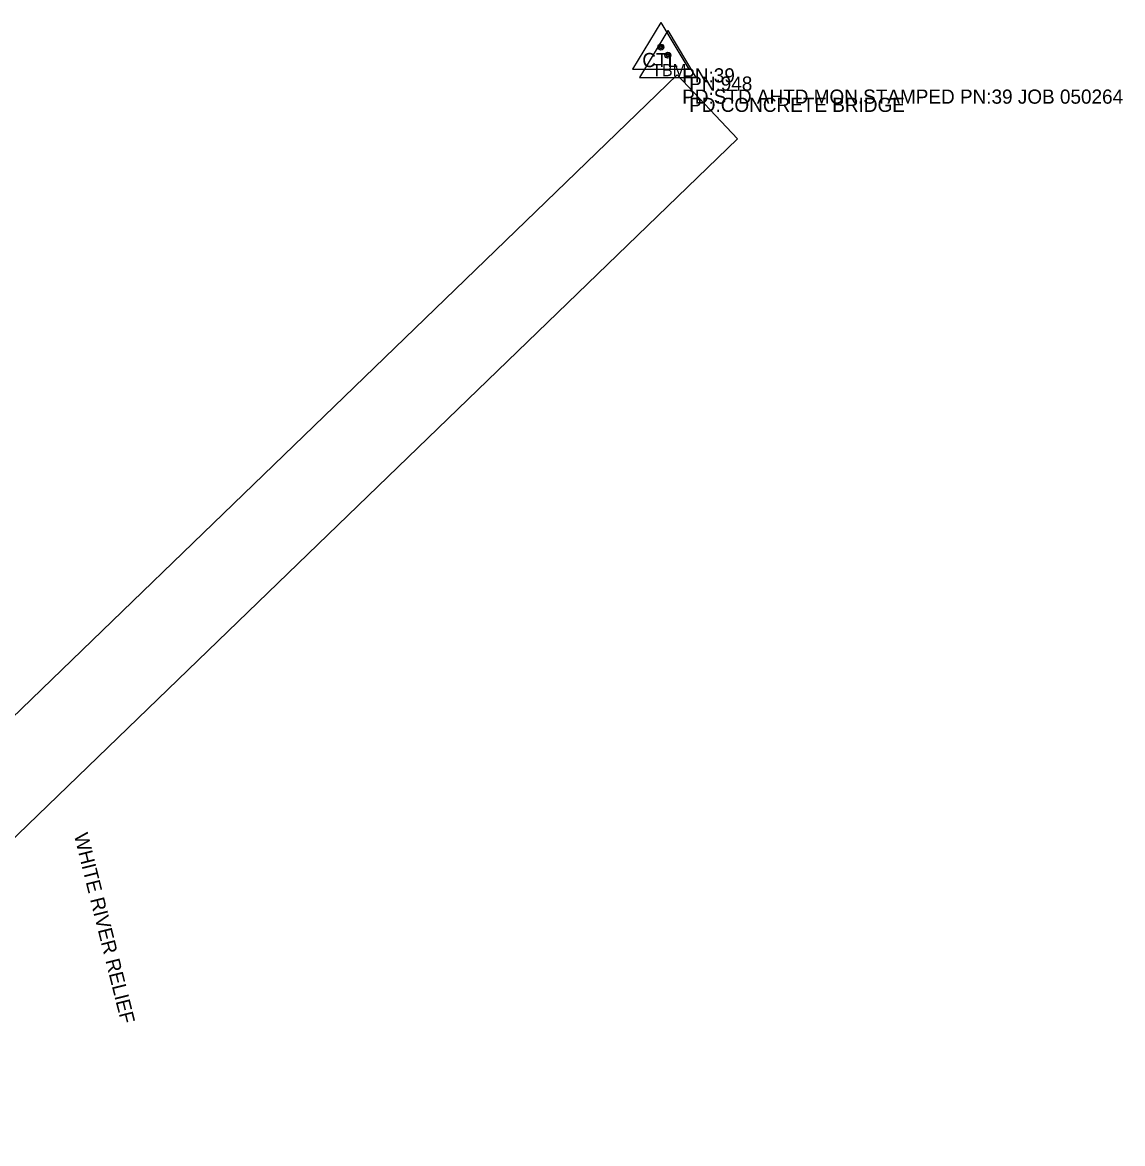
# Model space of a CAD drawing. Extents: x 1441650 to 1491889, y 345904 to 358319.
# Drawn here: x 1488859.3 to 1489247.7, y 347508.2 to 347904.1 of the extents above; entities that cross this region are included whole.
import ezdxf

# ---------------------------------------------------------------- set-up
doc = ezdxf.new("R2010")
doc.units = 0
for name, color, linetype in [('S_BRIDGE', 7, 'Continuous'), ('S_PRIMARY_CTL', 7, 'Continuous'), ('S_PRIMARY_CTL_ANNOT', 7, 'Continuous'), ('S_STREAM_ANNOT', 7, 'Continuous')]:
    doc.layers.add(name, color=color, linetype=linetype)

msp = doc.modelspace()

# ---------------------------------------------------------------- linework, layer by layer
at = {"layer": 'S_BRIDGE'}
msp.add_lwpolyline([(1488723.54, 347530.85), (1489090.43, 347885.57), (1489111.75, 347862.94), (1488744.65, 347508.16), (1488723.42, 347530.83)], dxfattribs=at)
at = {"layer": 'S_PRIMARY_CTL'}
for p, q in [((1489084.71, 347904.09), (1489074.68, 347887.58)), ((1489084.71, 347904.09), (1489094.53, 347887.58)), ((1489087.18, 347901.19), (1489077.15, 347884.68)), ((1489087.18, 347901.19), (1489097.01, 347884.68)), ((1489074.68, 347887.58), (1489094.53, 347887.58)), ((1489077.15, 347884.68), (1489097.01, 347884.68))]:
    msp.add_line(p, q, dxfattribs=at)
for centre, radius in [((1489084.71, 347895.39), 1.04), ((1489084.71, 347895.39), 0.609), ((1489084.71, 347895.39), 0.344), ((1489087.18, 347892.49), 1.04), ((1489087.18, 347892.49), 0.609), ((1489087.18, 347892.49), 0.344)]:
    msp.add_circle(centre, radius, dxfattribs=at)

# ---------------------------------------------------------------- texts
for s, height, p in [('CTL', 5, (1489078.12, 347888.31)), ('TBM', 4.287, (1489081.53, 347885.1))]:
    msp.add_text(s, height=height, rotation=360, dxfattribs=at).set_placement(p)
at = {"layer": 'S_PRIMARY_CTL_ANNOT'}
for s, p in [('PN:39', (1489092.21, 347882.89)), ('PN:948', (1489094.68, 347879.99)), ('PD:STD AHTD MON.STAMPED PN:39 JOB 050264', (1489092.21, 347875.39)), ('PD:CONCRETE BRIDGE', (1489094.68, 347872.49))]:
    msp.add_text(s, height=5, dxfattribs=at).set_placement(p)
at = {"layer": 'S_STREAM_ANNOT'}
msp.add_text('WHITE RIVER RELIEF', height=5.0003, rotation=284.0876, dxfattribs=at).set_placement((1488877.43, 347617.15))

doc.saveas('drawing.dxf')
